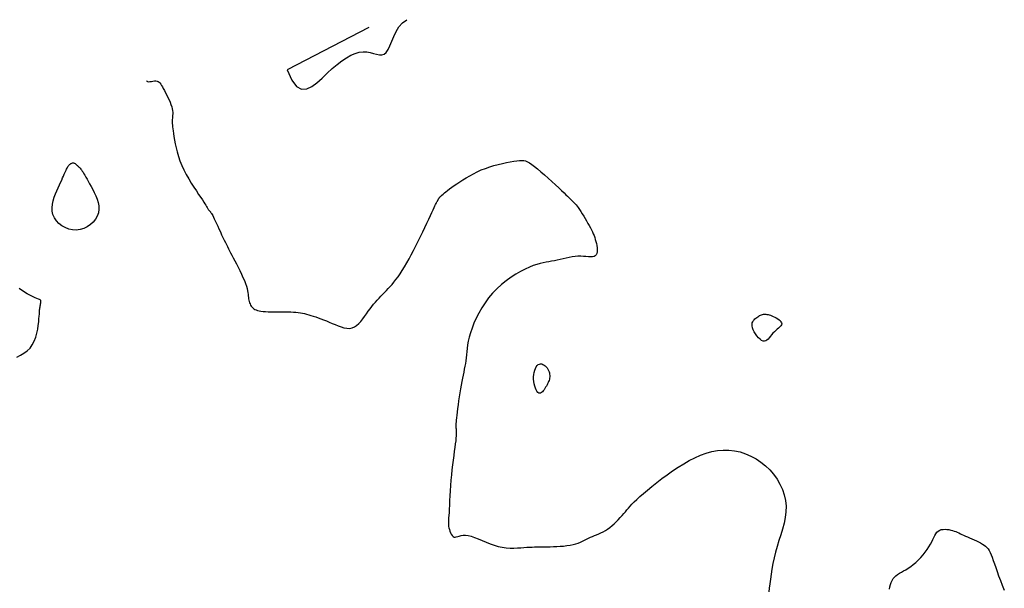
# Model space of a CAD drawing. Header units: millimetres. Extents: x 32690613 to 32693367, y 5343692 to 5344708.
# Tile 926 of 1009: x 32692955 to 32692977, y 5344613 to 5344625. Entities that reach past the tile are written whole.
import ezdxf

# ---------------------------------------------------------------- set-up
doc = ezdxf.new("R2010")
doc.units = ezdxf.units.MM
doc.header["$LTSCALE"] = 20
doc.layers.add('02-DGM_HL_490.50', color=52, linetype='Continuous')
doc.layers.add('02-DGM_HL_491.00', color=62, linetype='Continuous')

msp = doc.modelspace()

# ---------------------------------------------------------------- linework, layer by layer
at = {"layer": '02-DGM_HL_490.50', "elevation": 490.5, "flags": 128}
for points in [[(32692960.87, 5344624.338), (32692960.973, 5344624.111), (32692961.079, 5344623.975), (32692961.189, 5344623.917), (32692961.301, 5344623.92), (32692961.414, 5344623.971), (32692961.527, 5344624.056), (32692961.64, 5344624.16), (32692961.752, 5344624.269), (32692961.861, 5344624.369), (32692961.968, 5344624.46), (32692962.072, 5344624.539), (32692962.173, 5344624.606), (32692962.271, 5344624.66), (32692962.364, 5344624.7), (32692962.454, 5344624.726), (32692962.54, 5344624.737), (32692962.621, 5344624.733), (32692962.697, 5344624.719), (32692962.768, 5344624.7), (32692962.835, 5344624.682), (32692962.896, 5344624.669), (32692962.952, 5344624.668), (32692963.003, 5344624.683), (32692963.049, 5344624.721), (32692963.089, 5344624.785), (32692963.127, 5344624.869), (32692963.167, 5344624.968), (32692963.211, 5344625.075), (32692963.262, 5344625.182), (32692963.325, 5344625.283), (32692963.402, 5344625.372), (32692963.497, 5344625.442)], [(32692962.665, 5344625.273), (32692960.87, 5344624.338)]]:
    msp.add_lwpolyline(points, dxfattribs=at)
msp.add_lwpolyline([(32692966.547, 5344617.37), (32692966.53, 5344617.343), (32692966.513, 5344617.316), (32692966.494, 5344617.291), (32692966.475, 5344617.27), (32692966.456, 5344617.252), (32692966.436, 5344617.241), (32692966.416, 5344617.237), (32692966.396, 5344617.242), (32692966.376, 5344617.257), (32692966.356, 5344617.281), (32692966.338, 5344617.313), (32692966.322, 5344617.351), (32692966.307, 5344617.395), (32692966.296, 5344617.442), (32692966.288, 5344617.493), (32692966.284, 5344617.545), (32692966.284, 5344617.596), (32692966.288, 5344617.647), (32692966.296, 5344617.696), (32692966.308, 5344617.742), (32692966.323, 5344617.783), (32692966.341, 5344617.818), (32692966.361, 5344617.847), (32692966.384, 5344617.868), (32692966.409, 5344617.88), (32692966.435, 5344617.884), (32692966.462, 5344617.881), (32692966.489, 5344617.872), (32692966.515, 5344617.858), (32692966.54, 5344617.839), (32692966.562, 5344617.817), (32692966.582, 5344617.793), (32692966.599, 5344617.766), (32692966.613, 5344617.739), (32692966.623, 5344617.711), (32692966.63, 5344617.683), (32692966.635, 5344617.655), (32692966.637, 5344617.626), (32692966.636, 5344617.598), (32692966.634, 5344617.571), (32692966.629, 5344617.545), (32692966.622, 5344617.52), (32692966.613, 5344617.495), (32692966.603, 5344617.471), (32692966.591, 5344617.446), (32692966.578, 5344617.422), (32692966.563, 5344617.396)], close=True, dxfattribs=at)
at = {"layer": '02-DGM_HL_491.00', "elevation": 491, "flags": 128}
for points in [[(32692957.783, 5344624.107), (32692957.789, 5344624.09), (32692957.805, 5344624.082), (32692957.829, 5344624.08), (32692957.858, 5344624.082), (32692957.89, 5344624.087), (32692957.924, 5344624.093), (32692957.958, 5344624.097), (32692957.989, 5344624.097), (32692958.015, 5344624.094), (32692958.038, 5344624.085), (32692958.059, 5344624.071), (32692958.077, 5344624.052), (32692958.095, 5344624.029), (32692958.113, 5344624), (32692958.132, 5344623.966), (32692958.152, 5344623.927), (32692958.176, 5344623.884), (32692958.201, 5344623.836), (32692958.227, 5344623.786), (32692958.253, 5344623.734), (32692958.278, 5344623.681), (32692958.301, 5344623.629), (32692958.321, 5344623.579), (32692958.337, 5344623.531), (32692958.348, 5344623.486), (32692958.355, 5344623.445), (32692958.359, 5344623.406), (32692958.359, 5344623.371), (32692958.358, 5344623.338), (32692958.356, 5344623.306), (32692958.353, 5344623.276), (32692958.35, 5344623.247), (32692958.349, 5344623.219), (32692958.349, 5344623.191), (32692958.35, 5344623.161), (32692958.352, 5344623.128), (32692958.356, 5344623.09), (32692958.361, 5344623.047), (32692958.368, 5344622.998), (32692958.376, 5344622.94), (32692958.386, 5344622.873), (32692958.398, 5344622.798), (32692958.414, 5344622.717), (32692958.432, 5344622.629), (32692958.456, 5344622.536), (32692958.484, 5344622.44), (32692958.518, 5344622.341), (32692958.558, 5344622.241), (32692958.605, 5344622.141), (32692958.657, 5344622.041), (32692958.712, 5344621.944), (32692958.768, 5344621.851), (32692958.825, 5344621.763), (32692958.879, 5344621.68), (32692958.929, 5344621.606), (32692958.973, 5344621.54), (32692959.011, 5344621.484), (32692959.041, 5344621.437), (32692959.066, 5344621.398), (32692959.085, 5344621.366), (32692959.101, 5344621.34), (32692959.113, 5344621.32), (32692959.123, 5344621.303), (32692959.132, 5344621.289), (32692959.14, 5344621.277), (32692959.147, 5344621.266), (32692959.154, 5344621.258), (32692959.161, 5344621.25), (32692959.167, 5344621.242), (32692959.174, 5344621.236), (32692959.18, 5344621.229), (32692959.186, 5344621.223), (32692959.192, 5344621.216), (32692959.198, 5344621.207), (32692959.206, 5344621.196), (32692959.214, 5344621.182), (32692959.225, 5344621.163), (32692959.237, 5344621.138), (32692959.253, 5344621.107), (32692959.272, 5344621.068), (32692959.294, 5344621.022), (32692959.319, 5344620.968), (32692959.347, 5344620.909), (32692959.375, 5344620.847), (32692959.405, 5344620.783), (32692959.434, 5344620.72), (32692959.463, 5344620.659), (32692959.49, 5344620.602), (32692959.515, 5344620.55), (32692959.538, 5344620.502), (32692959.561, 5344620.457), (32692959.583, 5344620.412), (32692959.606, 5344620.367), (32692959.631, 5344620.319), (32692959.658, 5344620.268), (32692959.688, 5344620.211), (32692959.721, 5344620.147), (32692959.757, 5344620.078), (32692959.795, 5344620.005), (32692959.832, 5344619.931), (32692959.868, 5344619.856), (32692959.902, 5344619.782), (32692959.932, 5344619.712), (32692959.957, 5344619.648), (32692959.976, 5344619.589), (32692959.991, 5344619.537), (32692960.001, 5344619.49), (32692960.008, 5344619.448), (32692960.013, 5344619.41), (32692960.016, 5344619.375), (32692960.02, 5344619.342), (32692960.024, 5344619.311), (32692960.03, 5344619.281), (32692960.037, 5344619.253), (32692960.046, 5344619.225), (32692960.057, 5344619.199), (32692960.07, 5344619.175), (32692960.085, 5344619.152), (32692960.102, 5344619.131), (32692960.12, 5344619.112), (32692960.141, 5344619.095), (32692960.164, 5344619.08), (32692960.19, 5344619.067), (32692960.221, 5344619.056), (32692960.256, 5344619.047), (32692960.297, 5344619.04), (32692960.344, 5344619.034), (32692960.397, 5344619.03), (32692960.458, 5344619.028), (32692960.525, 5344619.027), (32692960.595, 5344619.026), (32692960.669, 5344619.027), (32692960.742, 5344619.027), (32692960.815, 5344619.027), (32692960.885, 5344619.027), (32692960.95, 5344619.025), (32692961.01, 5344619.022), (32692961.065, 5344619.018), (32692961.115, 5344619.012), (32692961.163, 5344619.005), (32692961.209, 5344618.996), (32692961.254, 5344618.986), (32692961.299, 5344618.975), (32692961.346, 5344618.962), (32692961.395, 5344618.948), (32692961.446, 5344618.932), (32692961.499, 5344618.915), (32692961.555, 5344618.896), (32692961.613, 5344618.875), (32692961.672, 5344618.852), (32692961.733, 5344618.828), (32692961.796, 5344618.801), (32692961.86, 5344618.773), (32692961.926, 5344618.744), (32692961.991, 5344618.717), (32692962.056, 5344618.694), (32692962.119, 5344618.675), (32692962.181, 5344618.664), (32692962.24, 5344618.663), (32692962.297, 5344618.672), (32692962.349, 5344618.693), (32692962.398, 5344618.726), (32692962.445, 5344618.767), (32692962.489, 5344618.816), (32692962.531, 5344618.869), (32692962.572, 5344618.925), (32692962.612, 5344618.982), (32692962.651, 5344619.039), (32692962.691, 5344619.093), (32692962.73, 5344619.144), (32692962.77, 5344619.192), (32692962.81, 5344619.239), (32692962.85, 5344619.284), (32692962.89, 5344619.327), (32692962.93, 5344619.37), (32692962.97, 5344619.411), (32692963.01, 5344619.452), (32692963.051, 5344619.494), (32692963.091, 5344619.536), (32692963.133, 5344619.581), (32692963.174, 5344619.628), (32692963.217, 5344619.679), (32692963.261, 5344619.735), (32692963.306, 5344619.797), (32692963.352, 5344619.864), (32692963.4, 5344619.937), (32692963.449, 5344620.016), (32692963.498, 5344620.1), (32692963.548, 5344620.188), (32692963.598, 5344620.28), (32692963.649, 5344620.376), (32692963.7, 5344620.475), (32692963.751, 5344620.577), (32692963.801, 5344620.679), (32692963.849, 5344620.781), (32692963.896, 5344620.879), (32692963.939, 5344620.974), (32692963.98, 5344621.061), (32692964.017, 5344621.141), (32692964.049, 5344621.21), (32692964.076, 5344621.268), (32692964.098, 5344621.315), (32692964.116, 5344621.353), (32692964.131, 5344621.383), (32692964.143, 5344621.407), (32692964.152, 5344621.424), (32692964.16, 5344621.438), (32692964.165, 5344621.449), (32692964.171, 5344621.458), (32692964.175, 5344621.466), (32692964.179, 5344621.474), (32692964.182, 5344621.48), (32692964.185, 5344621.485), (32692964.188, 5344621.491), (32692964.191, 5344621.496), (32692964.194, 5344621.502), (32692964.197, 5344621.508), (32692964.201, 5344621.515), (32692964.206, 5344621.523), (32692964.213, 5344621.532), (32692964.222, 5344621.543), (32692964.234, 5344621.557), (32692964.25, 5344621.572), (32692964.27, 5344621.59), (32692964.294, 5344621.612), (32692964.323, 5344621.636), (32692964.357, 5344621.663), (32692964.395, 5344621.693), (32692964.439, 5344621.725), (32692964.487, 5344621.761), (32692964.541, 5344621.798), (32692964.599, 5344621.838), (32692964.662, 5344621.881), (32692964.731, 5344621.925), (32692964.803, 5344621.97), (32692964.88, 5344622.014), (32692964.961, 5344622.058), (32692965.046, 5344622.101), (32692965.134, 5344622.141), (32692965.225, 5344622.177), (32692965.319, 5344622.21), (32692965.413, 5344622.239), (32692965.507, 5344622.265), (32692965.6, 5344622.287), (32692965.688, 5344622.305), (32692965.771, 5344622.32), (32692965.846, 5344622.332), (32692965.914, 5344622.342), (32692965.971, 5344622.348), (32692966.021, 5344622.35), (32692966.066, 5344622.348), (32692966.108, 5344622.339), (32692966.15, 5344622.323), (32692966.194, 5344622.299), (32692966.244, 5344622.265), (32692966.302, 5344622.221), (32692966.369, 5344622.166), (32692966.444, 5344622.102), (32692966.523, 5344622.032), (32692966.605, 5344621.959), (32692966.686, 5344621.885), (32692966.764, 5344621.813), (32692966.836, 5344621.746), (32692966.899, 5344621.687), (32692966.951, 5344621.637), (32692966.994, 5344621.596), (32692967.027, 5344621.563), (32692967.054, 5344621.537), (32692967.075, 5344621.516), (32692967.092, 5344621.499), (32692967.106, 5344621.485), (32692967.119, 5344621.473), (32692967.132, 5344621.461), (32692967.146, 5344621.448), (32692967.161, 5344621.434), (32692967.177, 5344621.418), (32692967.195, 5344621.399), (32692967.215, 5344621.376), (32692967.237, 5344621.348), (32692967.262, 5344621.315), (32692967.289, 5344621.275), (32692967.319, 5344621.23), (32692967.351, 5344621.181), (32692967.383, 5344621.129), (32692967.415, 5344621.076), (32692967.447, 5344621.022), (32692967.477, 5344620.969), (32692967.505, 5344620.919), (32692967.531, 5344620.871), (32692967.554, 5344620.827), (32692967.574, 5344620.784), (32692967.593, 5344620.742), (32692967.609, 5344620.701), (32692967.624, 5344620.66), (32692967.638, 5344620.618), (32692967.65, 5344620.574), (32692967.661, 5344620.528), (32692967.67, 5344620.48), (32692967.677, 5344620.433), (32692967.68, 5344620.388), (32692967.678, 5344620.346), (32692967.671, 5344620.309), (32692967.658, 5344620.279), (32692967.637, 5344620.256), (32692967.609, 5344620.241), (32692967.574, 5344620.234), (32692967.532, 5344620.232), (32692967.485, 5344620.234), (32692967.432, 5344620.239), (32692967.376, 5344620.243), (32692967.317, 5344620.246), (32692967.256, 5344620.246), (32692967.193, 5344620.241), (32692967.128, 5344620.232), (32692967.063, 5344620.22), (32692966.998, 5344620.206), (32692966.932, 5344620.191), (32692966.868, 5344620.175), (32692966.803, 5344620.16), (32692966.741, 5344620.146), (32692966.679, 5344620.135), (32692966.618, 5344620.125), (32692966.556, 5344620.114), (32692966.492, 5344620.102), (32692966.425, 5344620.086), (32692966.353, 5344620.066), (32692966.275, 5344620.04), (32692966.19, 5344620.006), (32692966.097, 5344619.963), (32692965.998, 5344619.912), (32692965.895, 5344619.852), (32692965.789, 5344619.784), (32692965.683, 5344619.708), (32692965.579, 5344619.625), (32692965.479, 5344619.534), (32692965.384, 5344619.437), (32692965.296, 5344619.333), (32692965.216, 5344619.224), (32692965.144, 5344619.112), (32692965.08, 5344618.999), (32692965.023, 5344618.886), (32692964.973, 5344618.775), (32692964.931, 5344618.668), (32692964.897, 5344618.566), (32692964.87, 5344618.472), (32692964.849, 5344618.384), (32692964.834, 5344618.301), (32692964.822, 5344618.224), (32692964.814, 5344618.152), (32692964.807, 5344618.083), (32692964.8, 5344618.017), (32692964.793, 5344617.953), (32692964.784, 5344617.891), (32692964.774, 5344617.829), (32692964.762, 5344617.767), (32692964.749, 5344617.704), (32692964.736, 5344617.638), (32692964.721, 5344617.569), (32692964.707, 5344617.496), (32692964.692, 5344617.418), (32692964.678, 5344617.335), (32692964.664, 5344617.248), (32692964.65, 5344617.158), (32692964.637, 5344617.069), (32692964.625, 5344616.982), (32692964.615, 5344616.9), (32692964.605, 5344616.824), (32692964.597, 5344616.756), (32692964.59, 5344616.698), (32692964.585, 5344616.649), (32692964.582, 5344616.609), (32692964.579, 5344616.574), (32692964.578, 5344616.545), (32692964.577, 5344616.52), (32692964.578, 5344616.497), (32692964.579, 5344616.476), (32692964.58, 5344616.454), (32692964.582, 5344616.432), (32692964.583, 5344616.406), (32692964.584, 5344616.377), (32692964.583, 5344616.342), (32692964.582, 5344616.301), (32692964.578, 5344616.252), (32692964.572, 5344616.194), (32692964.564, 5344616.126), (32692964.553, 5344616.049), (32692964.541, 5344615.964), (32692964.528, 5344615.871), (32692964.515, 5344615.771), (32692964.501, 5344615.666), (32692964.488, 5344615.557), (32692964.477, 5344615.443), (32692964.467, 5344615.328), (32692964.458, 5344615.212), (32692964.451, 5344615.097), (32692964.445, 5344614.986), (32692964.439, 5344614.88), (32692964.434, 5344614.782), (32692964.43, 5344614.694), (32692964.426, 5344614.618), (32692964.421, 5344614.555), (32692964.418, 5344614.503), (32692964.414, 5344614.461), (32692964.412, 5344614.426), (32692964.411, 5344614.396), (32692964.411, 5344614.368), (32692964.413, 5344614.341), (32692964.418, 5344614.312), (32692964.425, 5344614.279), (32692964.434, 5344614.244), (32692964.446, 5344614.208), (32692964.46, 5344614.173), (32692964.476, 5344614.141), (32692964.494, 5344614.113), (32692964.514, 5344614.093), (32692964.536, 5344614.08), (32692964.56, 5344614.077), (32692964.586, 5344614.081), (32692964.616, 5344614.09), (32692964.65, 5344614.101), (32692964.69, 5344614.112), (32692964.734, 5344614.119), (32692964.786, 5344614.121), (32692964.845, 5344614.115), (32692964.912, 5344614.098), (32692964.986, 5344614.072), (32692965.066, 5344614.04), (32692965.15, 5344614.005), (32692965.238, 5344613.968), (32692965.327, 5344613.932), (32692965.418, 5344613.9), (32692965.508, 5344613.874), (32692965.596, 5344613.855), (32692965.683, 5344613.844), (32692965.767, 5344613.838), (32692965.848, 5344613.837), (32692965.926, 5344613.84), (32692966, 5344613.844), (32692966.069, 5344613.85), (32692966.134, 5344613.855), (32692966.194, 5344613.859), (32692966.25, 5344613.861), (32692966.304, 5344613.863), (32692966.357, 5344613.864), (32692966.409, 5344613.864), (32692966.464, 5344613.864), (32692966.521, 5344613.865), (32692966.583, 5344613.865), (32692966.649, 5344613.867), (32692966.72, 5344613.869), (32692966.794, 5344613.872), (32692966.868, 5344613.877), (32692966.943, 5344613.883), (32692967.015, 5344613.892), (32692967.085, 5344613.902), (32692967.149, 5344613.915), (32692967.209, 5344613.931), (32692967.262, 5344613.949), (32692967.312, 5344613.969), (32692967.359, 5344613.99), (32692967.403, 5344614.011), (32692967.445, 5344614.033), (32692967.488, 5344614.055), (32692967.531, 5344614.075), (32692967.575, 5344614.095), (32692967.62, 5344614.113), (32692967.667, 5344614.132), (32692967.714, 5344614.152), (32692967.762, 5344614.174), (32692967.811, 5344614.197), (32692967.86, 5344614.225), (32692967.909, 5344614.255), (32692967.957, 5344614.291), (32692968.005, 5344614.33), (32692968.052, 5344614.372), (32692968.098, 5344614.416), (32692968.143, 5344614.461), (32692968.185, 5344614.507), (32692968.225, 5344614.551), (32692968.262, 5344614.595), (32692968.297, 5344614.636), (32692968.331, 5344614.676), (32692968.365, 5344614.716), (32692968.402, 5344614.757), (32692968.443, 5344614.802), (32692968.492, 5344614.851), (32692968.548, 5344614.905), (32692968.615, 5344614.967), (32692968.693, 5344615.036), (32692968.782, 5344615.112), (32692968.88, 5344615.193), (32692968.986, 5344615.277), (32692969.098, 5344615.363), (32692969.215, 5344615.449), (32692969.335, 5344615.533), (32692969.457, 5344615.613), (32692969.579, 5344615.689), (32692969.701, 5344615.759), (32692969.824, 5344615.822), (32692969.947, 5344615.876), (32692970.07, 5344615.921), (32692970.194, 5344615.956), (32692970.318, 5344615.98), (32692970.443, 5344615.991), (32692970.568, 5344615.99), (32692970.692, 5344615.975), (32692970.815, 5344615.948), (32692970.936, 5344615.909), (32692971.053, 5344615.859), (32692971.166, 5344615.799), (32692971.273, 5344615.727), (32692971.374, 5344615.647), (32692971.467, 5344615.557), (32692971.552, 5344615.458), (32692971.627, 5344615.353), (32692971.692, 5344615.242), (32692971.745, 5344615.126), (32692971.786, 5344615.006), (32692971.813, 5344614.883), (32692971.825, 5344614.759), (32692971.823, 5344614.634), (32692971.807, 5344614.508), (32692971.782, 5344614.382), (32692971.748, 5344614.255), (32692971.71, 5344614.129), (32692971.67, 5344614.002), (32692971.63, 5344613.875), (32692971.594, 5344613.749), (32692971.562, 5344613.623), (32692971.536, 5344613.499), (32692971.514, 5344613.378), (32692971.496, 5344613.261), (32692971.482, 5344613.152), (32692971.469, 5344613.05), (32692971.458, 5344612.957), (32692971.448, 5344612.876)], [(32692954.934, 5344618.033), (32692955.014, 5344618.071), (32692955.092, 5344618.116), (32692955.163, 5344618.169), (32692955.226, 5344618.231), (32692955.277, 5344618.304), (32692955.319, 5344618.384), (32692955.351, 5344618.469), (32692955.376, 5344618.556), (32692955.395, 5344618.643), (32692955.408, 5344618.726), (32692955.417, 5344618.803), (32692955.423, 5344618.872), (32692955.428, 5344618.929), (32692955.431, 5344618.976), (32692955.434, 5344619.014), (32692955.436, 5344619.046), (32692955.438, 5344619.072), (32692955.44, 5344619.094), (32692955.443, 5344619.115), (32692955.446, 5344619.135), (32692955.45, 5344619.156), (32692955.455, 5344619.178), (32692955.46, 5344619.199), (32692955.464, 5344619.22), (32692955.466, 5344619.24), (32692955.466, 5344619.257), (32692955.463, 5344619.272), (32692955.457, 5344619.284), (32692955.446, 5344619.293), (32692955.431, 5344619.3), (32692955.409, 5344619.307), (32692955.379, 5344619.317), (32692955.341, 5344619.331), (32692955.293, 5344619.352), (32692955.234, 5344619.382), (32692955.164, 5344619.423), (32692955.081, 5344619.476), (32692954.989, 5344619.541)], [(32692974.098, 5344612.938), (32692974.107, 5344612.99), (32692974.119, 5344613.039), (32692974.135, 5344613.085), (32692974.154, 5344613.127), (32692974.177, 5344613.166), (32692974.205, 5344613.2), (32692974.237, 5344613.231), (32692974.274, 5344613.258), (32692974.314, 5344613.284), (32692974.359, 5344613.309), (32692974.406, 5344613.335), (32692974.456, 5344613.363), (32692974.508, 5344613.395), (32692974.562, 5344613.431), (32692974.618, 5344613.474), (32692974.673, 5344613.522), (32692974.728, 5344613.574), (32692974.782, 5344613.63), (32692974.833, 5344613.687), (32692974.881, 5344613.746), (32692974.924, 5344613.805), (32692974.963, 5344613.864), (32692974.995, 5344613.921), (32692975.023, 5344613.975), (32692975.047, 5344614.026), (32692975.069, 5344614.073), (32692975.091, 5344614.116), (32692975.113, 5344614.154), (32692975.138, 5344614.186), (32692975.166, 5344614.211), (32692975.199, 5344614.23), (32692975.235, 5344614.242), (32692975.275, 5344614.248), (32692975.317, 5344614.25), (32692975.359, 5344614.248), (32692975.402, 5344614.242), (32692975.443, 5344614.234), (32692975.482, 5344614.223), (32692975.519, 5344614.212), (32692975.553, 5344614.199), (32692975.586, 5344614.185), (32692975.619, 5344614.17), (32692975.653, 5344614.154), (32692975.687, 5344614.138), (32692975.725, 5344614.12), (32692975.765, 5344614.101), (32692975.809, 5344614.081), (32692975.857, 5344614.061), (32692975.906, 5344614.04), (32692975.956, 5344614.018), (32692976.005, 5344613.996), (32692976.053, 5344613.973), (32692976.098, 5344613.95), (32692976.139, 5344613.927), (32692976.175, 5344613.903), (32692976.206, 5344613.878), (32692976.234, 5344613.85), (32692976.26, 5344613.819), (32692976.283, 5344613.783), (32692976.306, 5344613.741), (32692976.328, 5344613.692), (32692976.35, 5344613.635), (32692976.374, 5344613.568), (32692976.4, 5344613.494), (32692976.428, 5344613.411), (32692976.459, 5344613.322), (32692976.493, 5344613.226), (32692976.531, 5344613.126), (32692976.572, 5344613.02), (32692976.618, 5344612.911)]]:
    msp.add_lwpolyline(points, dxfattribs=at)
for points in [[(32692955.846, 5344621.751), (32692955.873, 5344621.812), (32692955.899, 5344621.868), (32692955.922, 5344621.919), (32692955.943, 5344621.966), (32692955.962, 5344622.008), (32692955.979, 5344622.046), (32692955.994, 5344622.08), (32692956.008, 5344622.11), (32692956.02, 5344622.136), (32692956.03, 5344622.16), (32692956.04, 5344622.18), (32692956.049, 5344622.198), (32692956.058, 5344622.214), (32692956.067, 5344622.228), (32692956.076, 5344622.241), (32692956.086, 5344622.252), (32692956.096, 5344622.262), (32692956.107, 5344622.272), (32692956.119, 5344622.28), (32692956.131, 5344622.286), (32692956.143, 5344622.292), (32692956.156, 5344622.295), (32692956.168, 5344622.297), (32692956.18, 5344622.296), (32692956.192, 5344622.293), (32692956.203, 5344622.289), (32692956.214, 5344622.282), (32692956.225, 5344622.274), (32692956.235, 5344622.266), (32692956.246, 5344622.256), (32692956.256, 5344622.246), (32692956.267, 5344622.236), (32692956.278, 5344622.226), (32692956.289, 5344622.216), (32692956.301, 5344622.205), (32692956.314, 5344622.192), (32692956.327, 5344622.178), (32692956.341, 5344622.161), (32692956.356, 5344622.141), (32692956.372, 5344622.118), (32692956.39, 5344622.091), (32692956.409, 5344622.06), (32692956.43, 5344622.025), (32692956.453, 5344621.985), (32692956.478, 5344621.941), (32692956.505, 5344621.892), (32692956.535, 5344621.838), (32692956.567, 5344621.78), (32692956.602, 5344621.716), (32692956.637, 5344621.648), (32692956.671, 5344621.577), (32692956.7, 5344621.503), (32692956.722, 5344621.428), (32692956.736, 5344621.352), (32692956.739, 5344621.277), (32692956.729, 5344621.202), (32692956.703, 5344621.13), (32692956.664, 5344621.061), (32692956.613, 5344620.998), (32692956.551, 5344620.941), (32692956.482, 5344620.894), (32692956.406, 5344620.857), (32692956.326, 5344620.832), (32692956.243, 5344620.822), (32692956.16, 5344620.826), (32692956.078, 5344620.844), (32692956, 5344620.875), (32692955.927, 5344620.917), (32692955.861, 5344620.968), (32692955.805, 5344621.027), (32692955.761, 5344621.093), (32692955.73, 5344621.163), (32692955.713, 5344621.237), (32692955.71, 5344621.312), (32692955.718, 5344621.389), (32692955.735, 5344621.466), (32692955.759, 5344621.541), (32692955.786, 5344621.615), (32692955.816, 5344621.685)], [(32692971.322, 5344618.381), (32692971.289, 5344618.396), (32692971.255, 5344618.422), (32692971.22, 5344618.456), (32692971.186, 5344618.497), (32692971.154, 5344618.542), (32692971.127, 5344618.588), (32692971.104, 5344618.634), (32692971.088, 5344618.677), (32692971.08, 5344618.716), (32692971.079, 5344618.751), (32692971.084, 5344618.781), (32692971.094, 5344618.808), (32692971.108, 5344618.832), (32692971.125, 5344618.853), (32692971.143, 5344618.872), (32692971.164, 5344618.889), (32692971.184, 5344618.905), (32692971.204, 5344618.919), (32692971.225, 5344618.932), (32692971.245, 5344618.943), (32692971.267, 5344618.953), (32692971.288, 5344618.961), (32692971.31, 5344618.967), (32692971.333, 5344618.971), (32692971.356, 5344618.972), (32692971.38, 5344618.972), (32692971.404, 5344618.97), (32692971.43, 5344618.966), (32692971.457, 5344618.959), (32692971.485, 5344618.95), (32692971.515, 5344618.939), (32692971.546, 5344618.926), (32692971.578, 5344618.911), (32692971.611, 5344618.893), (32692971.642, 5344618.874), (32692971.671, 5344618.853), (32692971.695, 5344618.832), (32692971.714, 5344618.809), (32692971.726, 5344618.787), (32692971.73, 5344618.764), (32692971.724, 5344618.741), (32692971.71, 5344618.718), (32692971.689, 5344618.694), (32692971.663, 5344618.669), (32692971.633, 5344618.644), (32692971.601, 5344618.616), (32692971.569, 5344618.587), (32692971.538, 5344618.556), (32692971.509, 5344618.523), (32692971.482, 5344618.489), (32692971.457, 5344618.456), (32692971.432, 5344618.427), (32692971.407, 5344618.403), (32692971.38, 5344618.386), (32692971.353, 5344618.378)]]:
    msp.add_lwpolyline(points, close=True, dxfattribs=at)

doc.saveas('drawing.dxf')
